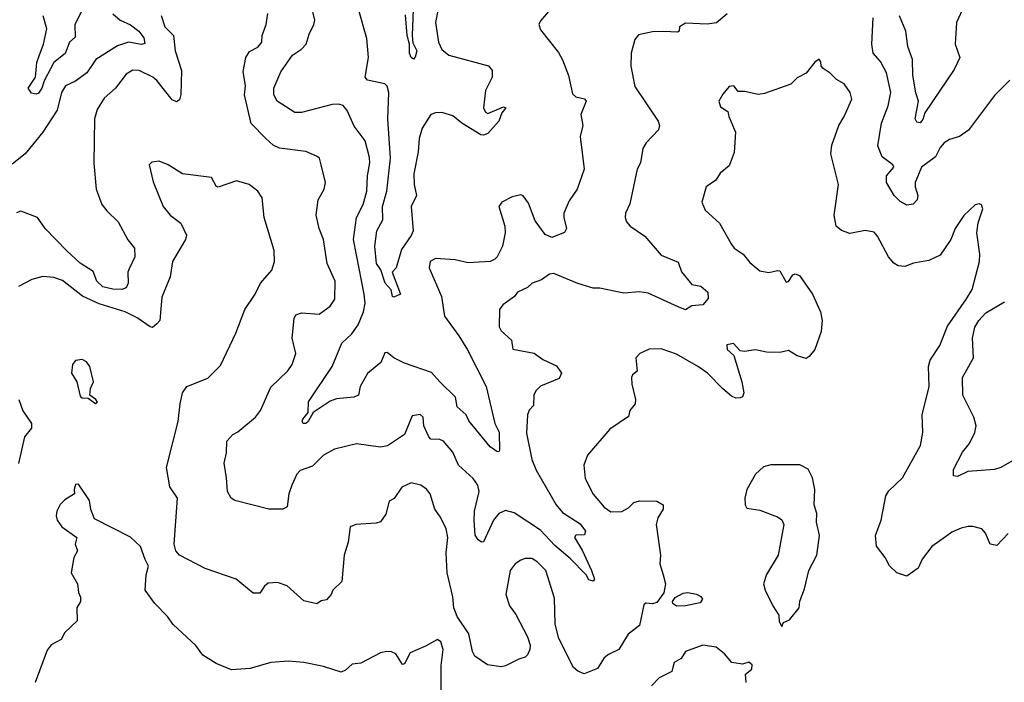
# Model space of a CAD drawing. Extents: x 1552294 to 1694791, y 811929 to 917222.
# Tile 500 of 643: x 1643930 to 1648419, y 878645 to 881667. Entities that reach past the tile are written whole.
import ezdxf

# ---------------------------------------------------------------- set-up
doc = ezdxf.new("R2010")
doc.units = 0

msp = doc.modelspace()

# ---------------------------------------------------------------- linework, layer by layer
at = {"layer": '0CON10XD'}
for points in [[(1648246.1, 881753.9), (1648201.5, 881655), (1648194.7, 881555), (1648216.7, 881495), (1648190.3, 881439.7), (1648056.8, 881243.2), (1648047.6, 881212.4), (1648035, 881197.1), (1648020, 881200), (1648012.6, 881215), (1648027.5, 881295), (1648015.9, 881334.1), (1648002.1, 881415), (1648000.8, 881485), (1647979.6, 881545), (1647969.4, 881615), (1647940.8, 881685)], [(1644355, 881694), (1644388.6, 881665), (1644435, 881644), (1644472.9, 881615), (1644496.2, 881585), (1644500.8, 881559.2), (1644485.5, 881554.5), (1644425.2, 881565.2), (1644375, 881548.5), (1644276.2, 881485), (1644235.7, 881424.3), (1644185, 881387.5), (1644138.8, 881365), (1644120.8, 881335), (1644101.4, 881255), (1644035.7, 881155), (1643955, 881056.2), (1643895, 881008)], [(1644215.8, 881714.2), (1644181.4, 881645), (1644183.1, 881586.9), (1644157.6, 881565), (1644137.2, 881512.8), (1644085, 881472.2), (1644041.4, 881388.6), (1644031, 881355), (1644015, 881331.9), (1644005, 881327.5), (1643982.9, 881332.9), (1643968.9, 881355), (1644001.9, 881405), (1644008.3, 881471.7), (1644018.2, 881501.8), (1644038.4, 881555), (1644053.8, 881625), (1644036.4, 881685)], [(1647155, 881693.8), (1647107.3, 881652.7), (1647065, 881647.1), (1646965, 881651.2), (1646937.5, 881635), (1646936.7, 881615), (1646929.4, 881610.6), (1646865, 881613.1), (1646815, 881612.4), (1646751.3, 881598.7), (1646735, 881576.7), (1646717.1, 881515), (1646715.7, 881455), (1646735, 881363.3), (1646841.2, 881205), (1646847.5, 881185), (1646842, 881165), (1646785.8, 881105), (1646770.3, 881079.7), (1646760, 881015), (1646744.4, 880985.6), (1646712, 880828), (1646692, 880785), (1646690, 880765), (1646696, 880745), (1646712.5, 880725), (1646780.2, 880680.2), (1646855, 880592.9), (1646931.5, 880561.5), (1646948, 880518), (1646995, 880460), (1647035, 880452), (1647066.7, 880425), (1647068.8, 880395), (1647045, 880366.2), (1646995, 880362.5), (1646965, 880344), (1646931.7, 880358.3), (1646795, 880420.6), (1646755, 880425.9), (1646685, 880420.5), (1646575, 880443.1), (1646545, 880442.2), (1646473.9, 880463.9), (1646365, 880509.2), (1646345, 880506.9), (1646309.3, 880480.7), (1646266.7, 880465), (1646245, 880446), (1646200, 880425), (1646185.6, 880404.4), (1646132.8, 880367.2), (1646117.5, 880345), (1646116.1, 880266.1), (1646125, 880247.5), (1646172, 880205), (1646178.8, 880165), (1646275, 880146.9), (1646315, 880117.8), (1646378, 880088), (1646400, 880055), (1646389.8, 880030.2), (1646304, 879996), (1646283.3, 879975), (1646274.4, 879955), (1646272, 879908), (1646253.3, 879886.7), (1646245.5, 879865), (1646240.8, 879780.8), (1646265, 879660.8), (1646285, 879613.3), (1646376, 879455), (1646405, 879418.9), (1646485, 879368.5), (1646510, 879335), (1646505, 879317.5), (1646465, 879315.8), (1646460, 879305), (1646495, 879248), (1646536.7, 879155), (1646550, 879115), (1646545, 879106.7), (1646525, 879112), (1646512.5, 879135), (1646440, 879210), (1646369.6, 879269.6), (1646305, 879338.7), (1646185, 879417.8), (1646145, 879428.8), (1646115, 879414.5), (1646090, 879385), (1646045, 879286), (1646035.9, 879284.1), (1646020, 879295), (1646006.6, 879316.6), (1646001.9, 879385), (1646003.4, 879425), (1646024.1, 879515), (1646019.2, 879545), (1645997.5, 879575), (1645930.8, 879635), (1645905, 879694.3), (1645862, 879745), (1645845, 879751.9), (1645805, 879754.3), (1645794.5, 879764.5), (1645772.9, 879815), (1645770, 879855), (1645755, 879866), (1645720, 879860), (1645684, 879775), (1645607, 879723), (1645575, 879718.1), (1645465, 879733.1), (1645365, 879707.8), (1645315, 879680.4), (1645265, 879631.3), (1645208.7, 879611.3), (1645193.1, 879595), (1645170.3, 879545), (1645157.6, 879505), (1645148.9, 879445), (1645130, 879435), (1645066.2, 879435), (1644910, 879475), (1644894, 879485), (1644878, 879515), (1644873, 879577), (1644862.5, 879645), (1644872.3, 879692.3), (1644874, 879745), (1644901.2, 879775), (1644925, 879788), (1645005, 879854.3), (1645027.3, 879885), (1645075, 879990.8), (1645153.1, 880065), (1645171.9, 880095), (1645188.9, 880145), (1645171.5, 880215), (1645181.4, 880305), (1645188.1, 880321.9), (1645215, 880330), (1645295, 880324.3), (1645345, 880360.8), (1645366.9, 880393.1), (1645367.5, 880475), (1645331.1, 880555), (1645315.4, 880665), (1645294.5, 880715), (1645281.2, 880775), (1645290, 880845), (1645317.5, 880895), (1645324.1, 880924.1), (1645304.2, 881005), (1645297.5, 881035), (1645283.8, 881045), (1645235, 881065.5), (1645115, 881081.5), (1645086, 881095), (1645051.4, 881125), (1644985, 881194), (1644955.4, 881325), (1644959.6, 881365), (1644948.3, 881431.7), (1644960.8, 881495), (1644978.1, 881521.9), (1645015, 881542.3), (1645034.5, 881565), (1645035.6, 881595), (1645054.3, 881645), (1645061.1, 881695)], [(1645845.5, 880015), (1645808, 880058), (1645685, 880101.3), (1645635.3, 880125.3), (1645605, 880150), (1645595, 880148), (1645576.3, 880103.7), (1645515, 880053.3), (1645482.5, 879995), (1645474.5, 879955.5), (1645453.8, 879946.2), (1645375, 879937.7), (1645345, 879927.9), (1645267.5, 879875), (1645245.2, 879834.8), (1645235, 879825.5), (1645221.9, 879825), (1645217.3, 879835), (1645221.2, 879845), (1645244.4, 879875), (1645245.9, 879924.1), (1645353.9, 880086.1), (1645397.9, 880192.1), (1645444.6, 880235), (1645473.3, 880275), (1645497.5, 880335), (1645505.3, 880375), (1645500.8, 880415), (1645465.2, 880595.2), (1645452.5, 880665), (1645466.1, 880765), (1645495.3, 880825), (1645512.8, 880885), (1645515.3, 880955), (1645526.3, 881013.7), (1645525, 881038.8), (1645504.2, 881115), (1645455, 881182), (1645423.1, 881253.1), (1645405, 881276.2), (1645385, 881282.3), (1645355, 881281.1), (1645215, 881243.8), (1645185, 881243.8), (1645104.4, 881295), (1645087.8, 881325), (1645088.9, 881355), (1645119.9, 881430.1), (1645174.2, 881505), (1645215, 881532.5), (1645235.6, 881555), (1645249.1, 881600.9), (1645271.2, 881645), (1645275.8, 881665.8), (1645258.8, 881735)], [(1645840, 881725), (1645825.4, 881655), (1645838.9, 881565), (1645855, 881530.6), (1645886, 881505), (1646066.7, 881456.7), (1646084.4, 881435), (1646084.5, 881405), (1646053.8, 881345), (1646043.8, 881265), (1646054, 881245), (1646065, 881238.8), (1646135, 881270), (1646146, 881265), (1646128.3, 881241.7), (1646114.5, 881205), (1646065, 881147.7), (1646045, 881140), (1646032.6, 881142.6), (1645945, 881195.5), (1645905, 881228.2), (1645855, 881243.9), (1645825, 881242.5), (1645805, 881234.6), (1645765, 881172.1), (1645751.5, 881125), (1645747, 881065), (1645726.6, 880965), (1645728.3, 880915), (1645739.6, 880865), (1645715.4, 880814.6), (1645723.3, 880705), (1645715, 880682.5), (1645670.9, 880619.1), (1645646, 880535), (1645628.8, 880515), (1645666.4, 880415), (1645635, 880401.5), (1645629.2, 880405), (1645623.5, 880435), (1645596.7, 880465), (1645575.7, 880525.7), (1645557.2, 880555), (1645549.1, 880635), (1645558.9, 880705), (1645585.6, 880755), (1645584, 880815), (1645603.8, 880885), (1645620.8, 881035), (1645607.7, 881215), (1645613.1, 881335), (1645605, 881364.2), (1645594.7, 881374.7), (1645515, 881391.4), (1645504.3, 881405), (1645520, 881495), (1645512.1, 881582.1), (1645474.7, 881715)], [(1645724.2, 881715), (1645719.3, 881595), (1645721.7, 881561.7), (1645740.4, 881525), (1645733.5, 881496.5), (1645725, 881487.5), (1645715, 881494.4), (1645707.1, 881515), (1645707.1, 881555), (1645697.1, 881595), (1645689, 881689)], [(1646341.2, 881705), (1646305, 881661.4), (1646297.5, 881645), (1646305, 881621.2), (1646387.2, 881517.2), (1646404.4, 881484.4), (1646432.7, 881412.7), (1646449.7, 881329.7), (1646465, 881315.7), (1646505, 881305.7), (1646512.5, 881295), (1646487.8, 881235), (1646497.5, 881185), (1646485.7, 881135), (1646503.8, 880986.2), (1646471.4, 880895), (1646435, 880841.2), (1646411.1, 880785), (1646410.5, 880765), (1646423.3, 880715), (1646413.6, 880696.4), (1646356.2, 880673.8), (1646325, 880687.5), (1646279.5, 880749.5), (1646250.3, 880830.3), (1646225, 880864.2), (1646215, 880868), (1646175, 880860), (1646128, 880835), (1646114, 880815), (1646141.4, 880725), (1646142.9, 880695), (1646131.8, 880635), (1646106.4, 880585), (1646095.6, 880575), (1646075, 880564.6), (1645975, 880557.7), (1645915, 880572.5), (1645825, 880578.6), (1645802, 880565), (1645796.2, 880535), (1645852.7, 880405), (1645866.4, 880315), (1645932.7, 880225), (1645971.1, 880161.1), (1646056.7, 879995), (1646095.6, 879825), (1646116.1, 879786.1), (1646117.8, 879702.2), (1646115, 879696.7), (1646105, 879697.1), (1646075, 879718.6), (1645978.1, 879838.1), (1645965.8, 879865.8), (1645925, 879901.5), (1645916.6, 879945), (1645845.5, 880015)], [(1644574.3, 881685.7), (1644592.1, 881635), (1644630.9, 881595), (1644638.9, 881525), (1644667.3, 881435), (1644664.6, 881325.4), (1644658.6, 881301.4), (1644645, 881293.1), (1644625, 881301.5), (1644555, 881390.6), (1644537.1, 881405), (1644475, 881435.6), (1644445, 881437.1), (1644415, 881418.6), (1644366.7, 881355), (1644315, 881308.6), (1644282.4, 881257.6), (1644270.5, 881215), (1644267.2, 881012.8), (1644279.1, 880895), (1644304.6, 880825), (1644326.5, 880795), (1644379.5, 880745), (1644422.8, 880662.8), (1644452.7, 880625), (1644455.4, 880585), (1644429.1, 880530.9), (1644423.6, 880515), (1644423.8, 880465), (1644415, 880444.4), (1644395, 880437.2), (1644355, 880438), (1644309.1, 880449.1), (1644282.2, 880475), (1644265, 880518.9), (1644205, 880556.9), (1644145, 880612.3), (1644045.3, 880715.3), (1644010.6, 880765), (1643935, 880794.1), (1643915, 880786.2)], [(1648445, 881391.2), (1648375, 881322), (1648256.2, 881163.8), (1648215, 881134.4), (1648168.9, 881121.1), (1648145, 881105.6), (1648126.7, 881085), (1648105, 881041.1), (1648041.2, 880995), (1648013.3, 880925), (1648012.5, 880905), (1648024.4, 880865), (1648021.4, 880845), (1648003.4, 880826.6), (1647975, 880820.6), (1647945, 880838.2), (1647917.3, 880865), (1647881.4, 880925), (1647881.4, 880955), (1647916, 880995), (1647910.8, 881005), (1647861.8, 881041.8), (1647842, 881092), (1647859.6, 881195), (1647890, 881275), (1647902.1, 881335), (1647881.2, 881425), (1647855, 881476.7), (1647820.9, 881515), (1647814.7, 881555), (1647821.6, 881675)], [(1648436.1, 879323.9), (1648385, 879269.4), (1648354, 879275), (1648332.9, 879325), (1648316, 879345), (1648275, 879355.5), (1648253.7, 879356.3), (1648222.5, 879347.5), (1648179.7, 879330.3), (1648151.4, 879308.6), (1648088.6, 879265), (1648045, 879206.2), (1648025.7, 879165), (1647975, 879130), (1647928.8, 879145), (1647895, 879176.2), (1647876, 879215), (1647836.4, 879266.4), (1647832.2, 879315), (1647857.1, 879385), (1647878.8, 879495), (1647892.2, 879517.8), (1647955, 879577.5), (1648036.7, 879725), (1648047.8, 879785), (1648044.4, 879865), (1648076.5, 879995), (1648074.1, 880085), (1648081.2, 880115), (1648125, 880180.8), (1648160.8, 880269.1), (1648246.6, 880393.4), (1648273.1, 880436.9), (1648305.4, 880564.6), (1648307.4, 880597.4), (1648294.4, 880695.6), (1648299.7, 880740.3), (1648321.2, 880805), (1648315, 880822.5), (1648305, 880827.5), (1648286.4, 880823.6), (1648235, 880773.8), (1648194.5, 880715.5), (1648175.7, 880665), (1648127.3, 880592.7), (1648075, 880569.6), (1648005, 880557.5), (1647965, 880541.5), (1647935, 880544.5), (1647915, 880556.9), (1647890.6, 880585), (1647840.3, 880680.3), (1647825, 880697.5), (1647785, 880705.6), (1647715, 880692.2), (1647676.2, 880706.2), (1647652.5, 880725), (1647643.6, 880775), (1647662.9, 880915), (1647628.6, 881055), (1647632.9, 881095), (1647664.3, 881185), (1647689.4, 881225), (1647723.8, 881305), (1647716.2, 881335), (1647688.8, 881375), (1647653.3, 881395), (1647625, 881424), (1647592.5, 881445), (1647583.3, 881455), (1647582.5, 881475), (1647575, 881487.5), (1647555, 881473.3), (1647515, 881424), (1647475, 881402.5), (1647445, 881373.3), (1647325, 881331.2), (1647296.4, 881326.4), (1647235, 881340), (1647205, 881340), (1647185.9, 881365.9), (1647165, 881362.5), (1647135, 881327.5), (1647117.5, 881295), (1647125, 881270), (1647158.3, 881248.3), (1647162.5, 881225), (1647194.2, 881155), (1647187.9, 881062.1), (1647165, 881001.2), (1647123, 880967), (1647103.8, 880935), (1647060, 880905), (1647040, 880835), (1647055, 880798.8), (1647119.8, 880739.8), (1647174.4, 880644.4), (1647188, 880625), (1647228.3, 880598.3), (1647259.4, 880559.4), (1647305, 880522.5), (1647345, 880514.3), (1647385, 880524), (1647395, 880521.2), (1647425, 880470), (1647435, 880473.3), (1647455, 880503.8), (1647465, 880508.8), (1647485, 880500), (1647544, 880415), (1647581.2, 880335), (1647588.8, 880295), (1647583.3, 880245), (1647555, 880162.5), (1647529.5, 880130.5), (1647515, 880122.5), (1647475, 880134.2), (1647435, 880158.8), (1647395, 880148.8), (1647335, 880151.4), (1647285, 880161.4), (1647235, 880153.8), (1647215, 880157.5), (1647185, 880190), (1647153.8, 880185), (1647155, 880163.3), (1647186.2, 880136.2), (1647221.9, 880015), (1647231.4, 879965), (1647225, 879946.7), (1647215, 879942.5), (1647195, 879940.8), (1647175, 879950.8), (1647135, 879982.9), (1647065.5, 880055), (1647025, 880084.6), (1646925, 880141.4), (1646855, 880165.8), (1646800, 880165), (1646757.5, 880145), (1646738.8, 880125), (1646745.7, 880064.3), (1646723.2, 880046.8), (1646720, 880035), (1646720.8, 880005), (1646738.1, 879935), (1646735.5, 879914.5), (1646712, 879885), (1646705, 879857.5), (1646620.2, 879799.8), (1646518.3, 879681.7), (1646501.2, 879635), (1646507.5, 879575), (1646545, 879504), (1646595, 879444.4), (1646625, 879422.5), (1646675, 879424.6), (1646705, 879441.1), (1646729.2, 879465), (1646755, 879472.7), (1646835, 879471.1), (1646864, 879455), (1646864, 879435), (1646838.6, 879395), (1646831.4, 879365), (1646852.2, 879225), (1646848.6, 879185), (1646863.8, 879135), (1646874.5, 879094.5), (1646866, 879054), (1646835, 879008.6), (1646815, 879002.9), (1646785, 879005.6), (1646775, 878998), (1646755.3, 878904.7), (1646704, 878865), (1646661.4, 878795), (1646615, 878772.7), (1646595, 878756.5), (1646565, 878708.1), (1646504.2, 878684.2), (1646475, 878696.2), (1646455, 878713.3), (1646388.2, 878845), (1646370.7, 878910.7), (1646368.9, 879028.9), (1646328.9, 879155), (1646288.6, 879195), (1646265, 879209.1), (1646235, 879210), (1646215, 879202.9), (1646188.6, 879185), (1646166.4, 879155), (1646146.9, 879045), (1646163.7, 878993.7), (1646192, 878955), (1646245, 878853.3)], [(1646245, 878853.3), (1646257.8, 878815), (1646256.4, 878795), (1646245, 878770), (1646235, 878760), (1646205, 878751.4), (1646145, 878720.5), (1646125, 878715.6), (1646062.5, 878725), (1646004.6, 878764.6), (1645993.6, 878785), (1645977, 878867), (1645925, 878945.5), (1645909.7, 878985), (1645905.2, 879035.2), (1645879.3, 879145), (1645874.6, 879235), (1645881.5, 879305), (1645874.4, 879345), (1645848.8, 879398.8), (1645822.5, 879435), (1645801.5, 879505), (1645785, 879526.4), (1645758.1, 879545), (1645715, 879554.6), (1645672.5, 879535), (1645637, 879483), (1645615, 879471.2), (1645598.7, 879411.3), (1645575, 879377.2), (1645555, 879370.7), (1645462.5, 879365), (1645436.7, 879355), (1645426.7, 879285), (1645408.8, 879225), (1645398, 879105), (1645357.5, 879065), (1645350, 879045), (1645328.3, 879021.7), (1645305, 879017.5), (1645285, 879002.5), (1645225, 879016.9), (1645150, 879085), (1645105, 879100), (1645063.2, 879096.8), (1645045.7, 879084.3), (1645025, 879052), (1644995, 879051.9), (1644917.1, 879115), (1644775, 879164.2), (1644658, 879225), (1644641.1, 879245), (1644634.7, 879275), (1644650, 879485), (1644615, 879536.7), (1644599.1, 879625), (1644652.9, 879835), (1644662.2, 879915), (1644672, 879965), (1644692, 879995), (1644787, 880033), (1644845, 880090), (1644915, 880237.5), (1644955.6, 880345), (1645003.1, 880415), (1645028.1, 880465), (1645080, 880525), (1645091.4, 880565), (1645090, 880615), (1645044.3, 880765), (1645035.6, 880855), (1645015.4, 880885.4), (1644976, 880915), (1644917.7, 880932.3), (1644835, 880903.3), (1644825, 880907.5), (1644805, 880946.9), (1644672.5, 880965), (1644607.5, 881005), (1644565, 881022.5), (1644533, 881017), (1644520, 881005), (1644538.3, 880928.3), (1644584, 880815), (1644616.2, 880775), (1644665, 880740), (1644690, 880685), (1644686, 880665), (1644627.1, 880565), (1644615.7, 880495), (1644578, 880402), (1644569.1, 880295), (1644555, 880279.4), (1644535, 880264), (1644525, 880266.2), (1644465, 880307.7), (1644410.8, 880335), (1644291.8, 880371.8), (1644216.3, 880406.3), (1644125, 880478.5), (1644085, 880491.5), (1644035, 880495.6), (1643985, 880482.2), (1643925, 880451.1)], [(1648473.9, 879666.1), (1648403.8, 879625), (1648375, 879616.5), (1648253.4, 879606.6), (1648205, 879584), (1648186.7, 879586.7), (1648188, 879615), (1648229.1, 879695), (1648260, 879735), (1648285.4, 879785), (1648290, 879815), (1648280, 879855), (1648229.6, 879955), (1648228.5, 880035), (1648278.1, 880125), (1648273.5, 880215), (1648285.3, 880265), (1648303.1, 880295), (1648335, 880329.7), (1648420.1, 880379.9)], [(1644275, 879917.5), (1644285, 879922.5), (1644277.5, 879935), (1644250, 879955), (1644252.5, 879985), (1644266.2, 880015), (1644250, 880085), (1644235, 880107.5), (1644215, 880117.5), (1644185, 880112.5), (1644170, 880095), (1644166.7, 880055), (1644190, 880015), (1644205, 879950), (1644215, 879942.5), (1644241.7, 879941.7), (1644275, 879917.5)], [(1643925.4, 879935), (1643943.4, 879883.4), (1643982.9, 879825), (1643984.2, 879805), (1643952, 879765), (1643925, 879643.3)], [(1647405, 878900), (1647411.7, 878918.3), (1647439.3, 878930.7), (1647483.3, 878985), (1647486.7, 879015), (1647508.3, 879071.7), (1647528, 879155), (1647564, 879225), (1647575.7, 879315), (1647563.1, 879375), (1647564.4, 879415), (1647551.4, 879455), (1647555.8, 879525), (1647545, 879577.5), (1647525, 879617.5), (1647486.4, 879636.4), (1647355, 879636.9), (1647321.7, 879628.3), (1647285, 879594.3), (1647244.5, 879525), (1647236.2, 879485), (1647237.5, 879455), (1647245, 879440), (1647305, 879430), (1647385, 879400), (1647405, 879386.7), (1647414.2, 879365), (1647388.6, 879225), (1647335, 879136.7), (1647321.2, 879095), (1647328.8, 879065), (1647364.3, 878994.3), (1647391.7, 878951.7), (1647393, 878923), (1647405, 878900)], [(1645852.2, 878552.2), (1645851.1, 878721.1), (1645860.5, 878795), (1645849.3, 878829.3), (1645835, 878840.8), (1645780.6, 878809.4), (1645710.3, 878779.8), (1645685, 878730), (1645675, 878726.7), (1645644.4, 878775), (1645625, 878784.7), (1645604.3, 878785.7), (1645575, 878780), (1645485, 878732.9), (1645445, 878727.3), (1645415, 878700), (1645395, 878691.2), (1645315, 878718), (1645225, 878736), (1645155, 878742), (1645075, 878735.8), (1644981.3, 878708.7), (1644895, 878702), (1644825, 878730.8), (1644765, 878769.2), (1644733.5, 878813.5), (1644628.8, 878908.8), (1644603.8, 878945), (1644546.2, 879005), (1644502, 879065), (1644505.8, 879135), (1644517.5, 879175), (1644502, 879205), (1644480, 879265), (1644435, 879307.5), (1644270.7, 879390.7), (1644253.6, 879433.6), (1644247.5, 879475), (1644198.3, 879548.3), (1644185, 879547.5), (1644177.5, 879525), (1644180, 879505), (1644135, 879476.7), (1644114.2, 879455.8), (1644098.8, 879425), (1644096.2, 879405), (1644100, 879385), (1644122.5, 879355), (1644190, 879305), (1644183.3, 879275), (1644193.3, 879245), (1644176.1, 879213.9), (1644164, 879145), (1644193.3, 879095), (1644197.5, 879055), (1644207, 879033), (1644207, 879013), (1644190, 878985), (1644192.5, 878925), (1644135, 878872.5), (1644119.5, 878840.5), (1644074, 878816), (1644055, 878792.5), (1644000, 878645)], [(1646925, 878992.5), (1646908, 879005), (1646906.4, 879013.6), (1646917.7, 879032.3), (1646955, 879052), (1646975.8, 879054.2), (1647015, 879046.7), (1647035.8, 879035.8), (1647042.5, 879025), (1647031.7, 879008.3), (1646965, 878993.6), (1646925, 878992.5)], [(1647242.5, 878645), (1647238.3, 878681.7), (1647267.5, 878705), (1647270, 878725), (1647255, 878737.5), (1647225, 878727.5), (1647176.1, 878736.1), (1647143.8, 878775), (1647105, 878805.8), (1647043.9, 878813.9), (1646965, 878786), (1646945, 878753.8), (1646913.3, 878735), (1646902.5, 878695), (1646845, 878666.2), (1646810.9, 878629.1)]]:
    msp.add_lwpolyline(points, dxfattribs=at)

doc.saveas('drawing.dxf')
